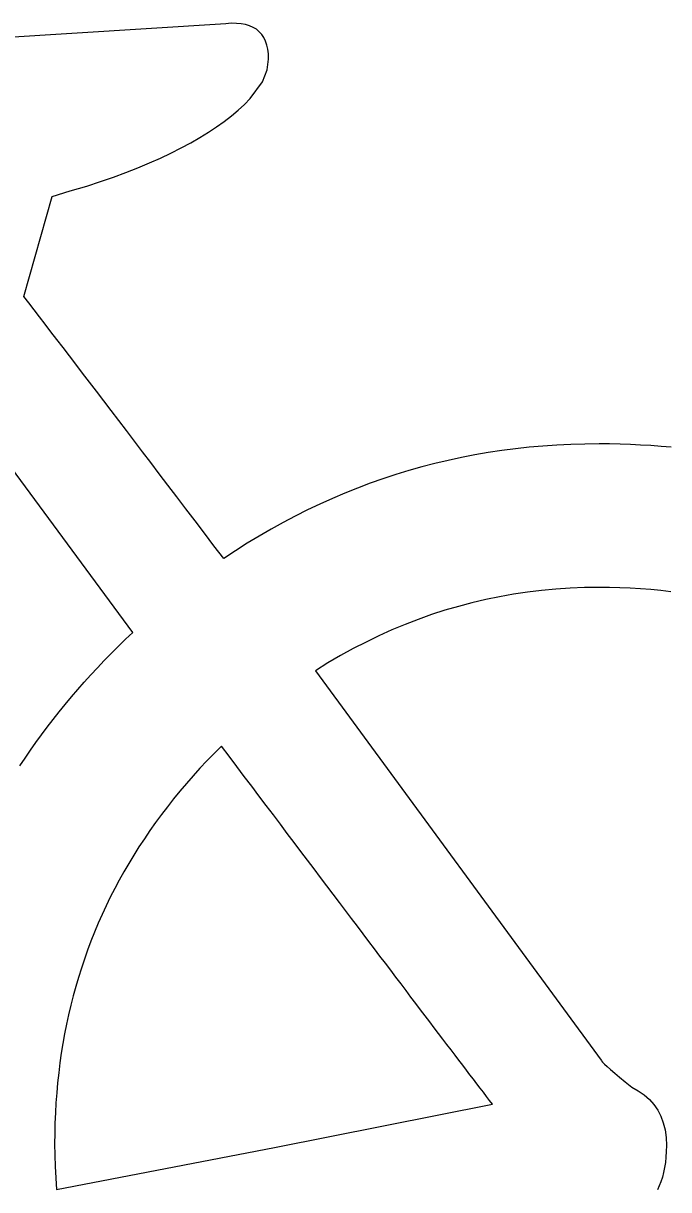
# Model space of a CAD drawing. Extents: x 99958 to 100136, y 99935 to 100013.
# Drawn here: x 100006.2396 to 100006.2764, y 99974.339 to 99974.4056 of the extents above; entities that cross this region are included whole.
import ezdxf

# ---------------------------------------------------------------- set-up
doc = ezdxf.new("R2010")
doc.units = 0
doc.layers.add('TR_SN_ConstructionSigns', color=7, linetype='Continuous')

msp = doc.modelspace()

# ---------------------------------------------------------------- linework, layer by layer
at = {"layer": 'TR_SN_ConstructionSigns'}
for p, q in [((100006.251131, 99974.405529), (100006.221338, 99974.403632)), ((100006.251446, 99974.40555), (100006.251131, 99974.405529)), ((100006.251739, 99974.405548), (100006.251446, 99974.40555)), ((100006.252011, 99974.405525), (100006.251739, 99974.405548)), ((100006.25226, 99974.405479), (100006.252011, 99974.405525)), ((100006.252489, 99974.405411), (100006.25226, 99974.405479)), ((100006.252695, 99974.40532), (100006.252489, 99974.405411)), ((100006.25288, 99974.405208), (100006.252695, 99974.40532)), ((100006.253042, 99974.405073), (100006.25288, 99974.405208)), ((100006.253184, 99974.404916), (100006.253042, 99974.405073)), ((100006.253303, 99974.404738), (100006.253184, 99974.404916)), ((100006.253401, 99974.404536), (100006.253303, 99974.404738)), ((100006.253477, 99974.404313), (100006.253401, 99974.404536)), ((100006.253531, 99974.404068), (100006.253477, 99974.404313)), ((100006.253564, 99974.4038), (100006.253531, 99974.404068)), ((100006.253487, 99974.402887), (100006.253575, 99974.40351)), ((100006.253575, 99974.40351), (100006.253564, 99974.4038)), ((100006.253225, 99974.402204), (100006.253487, 99974.402887)), ((100006.252527, 99974.401254), (100006.253225, 99974.402204)), ((100006.251843, 99974.400593), (100006.252199, 99974.400921)), ((100006.252199, 99974.400921), (100006.252527, 99974.401254)), ((100006.251049, 99974.399952), (100006.251459, 99974.40027)), ((100006.251459, 99974.40027), (100006.251843, 99974.400593)), ((100006.250145, 99974.399331), (100006.25061, 99974.399639)), ((100006.25061, 99974.399639), (100006.251049, 99974.399952)), ((100006.248584, 99974.398436), (100006.249132, 99974.398729)), ((100006.249132, 99974.398729), (100006.249652, 99974.399027)), ((100006.249652, 99974.399027), (100006.250145, 99974.399331)), ((100006.247407, 99974.397864), (100006.248009, 99974.398147)), ((100006.248009, 99974.398147), (100006.248584, 99974.398436)), ((100006.24612, 99974.397311), (100006.246777, 99974.397585)), ((100006.246777, 99974.397585), (100006.247407, 99974.397864)), ((100006.243984, 99974.39652), (100006.244723, 99974.396779)), ((100006.244723, 99974.396779), (100006.245435, 99974.397043)), ((100006.245435, 99974.397043), (100006.24612, 99974.397311)), ((100006.242257, 99974.395999), (100006.243217, 99974.396266)), ((100006.243217, 99974.396266), (100006.243984, 99974.39652)), ((100006.239609, 99974.389971), (100006.241239, 99974.395672)), ((100006.241239, 99974.395672), (100006.242257, 99974.395999)), ((100006.239899, 99974.389595), (100006.239609, 99974.389971)), ((100006.240199, 99974.389205), (100006.239899, 99974.389595)), ((100006.240509, 99974.388801), (100006.240199, 99974.389205)), ((100006.240829, 99974.388384), (100006.240509, 99974.388801)), ((100006.24116, 99974.387953), (100006.240829, 99974.388384)), ((100006.2415, 99974.387508), (100006.24116, 99974.387953)), ((100006.241851, 99974.387049), (100006.2415, 99974.387508)), ((100006.242212, 99974.386577), (100006.241851, 99974.387049)), ((100006.242584, 99974.386092), (100006.242212, 99974.386577)), ((100006.242965, 99974.385592), (100006.242584, 99974.386092)), ((100006.243357, 99974.385079), (100006.242965, 99974.385592)), ((100006.243759, 99974.384552), (100006.243357, 99974.385079)), ((100006.244171, 99974.384011), (100006.243759, 99974.384552)), ((100006.244593, 99974.383457), (100006.244171, 99974.384011)), ((100006.245026, 99974.382889), (100006.244593, 99974.383457)), ((100006.245469, 99974.382308), (100006.245026, 99974.382889)), ((100006.245826, 99974.370796), (100006.237285, 99974.38238)), ((100006.245922, 99974.381712), (100006.245469, 99974.382308)), ((100006.246385, 99974.381103), (100006.245922, 99974.381712)), ((100006.269226, 99974.381427), (100006.268438, 99974.381357)), ((100006.270019, 99974.381481), (100006.269226, 99974.381427)), ((100006.270817, 99974.38152), (100006.270019, 99974.381481)), ((100006.271621, 99974.381543), (100006.270817, 99974.38152)), ((100006.272429, 99974.381551), (100006.271621, 99974.381543)), ((100006.273026, 99974.381547), (100006.272429, 99974.381551)), ((100006.273621, 99974.381535), (100006.273026, 99974.381547)), ((100006.274212, 99974.381515), (100006.273621, 99974.381535)), ((100006.274799, 99974.381487), (100006.274212, 99974.381515)), ((100006.275384, 99974.381451), (100006.274799, 99974.381487)), ((100006.275965, 99974.381407), (100006.275384, 99974.381451)), ((100006.276544, 99974.381355), (100006.275965, 99974.381407)), ((100006.246859, 99974.380481), (100006.246385, 99974.381103)), ((100006.264571, 99974.380773), (100006.263813, 99974.38061)), ((100006.265335, 99974.380921), (100006.264571, 99974.380773)), ((100006.266103, 99974.381053), (100006.265335, 99974.380921)), ((100006.266876, 99974.38117), (100006.266103, 99974.381053)), ((100006.267655, 99974.381271), (100006.266876, 99974.38117)), ((100006.268438, 99974.381357), (100006.267655, 99974.381271)), ((100006.247342, 99974.379844), (100006.246859, 99974.380481)), ((100006.262311, 99974.380236), (100006.261568, 99974.380026)), ((100006.26306, 99974.380431), (100006.262311, 99974.380236)), ((100006.263813, 99974.38061), (100006.26306, 99974.380431)), ((100006.247836, 99974.379194), (100006.247342, 99974.379844)), ((100006.260096, 99974.379559), (100006.259367, 99974.379302)), ((100006.260829, 99974.3798), (100006.260096, 99974.379559)), ((100006.261568, 99974.380026), (100006.260829, 99974.3798)), ((100006.24834, 99974.37853), (100006.247836, 99974.379194)), ((100006.257926, 99974.378742), (100006.257212, 99974.378438)), ((100006.258644, 99974.37903), (100006.257926, 99974.378742)), ((100006.259367, 99974.379302), (100006.258644, 99974.37903)), ((100006.248855, 99974.377853), (100006.24834, 99974.37853)), ((100006.256503, 99974.378119), (100006.2558, 99974.377785)), ((100006.257212, 99974.378438), (100006.256503, 99974.378119)), ((100006.249379, 99974.377162), (100006.248855, 99974.377853)), ((100006.255101, 99974.377435), (100006.254408, 99974.377069)), ((100006.2558, 99974.377785), (100006.255101, 99974.377435)), ((100006.249914, 99974.376457), (100006.249379, 99974.377162)), ((100006.254408, 99974.377069), (100006.253719, 99974.376687)), ((100006.250459, 99974.375739), (100006.249914, 99974.376457)), ((100006.253035, 99974.376291), (100006.252357, 99974.375878)), ((100006.253719, 99974.376687), (100006.253035, 99974.376291)), ((100006.251014, 99974.375007), (100006.250459, 99974.375739)), ((100006.251683, 99974.37545), (100006.251014, 99974.375007)), ((100006.252357, 99974.375878), (100006.251683, 99974.37545)), ((100006.266747, 99974.372831), (100006.265959, 99974.372669)), ((100006.26754, 99974.372971), (100006.266747, 99974.372831)), ((100006.268339, 99974.37309), (100006.26754, 99974.372971)), ((100006.269144, 99974.373187), (100006.268339, 99974.37309)), ((100006.269954, 99974.373262), (100006.269144, 99974.373187)), ((100006.270771, 99974.373316), (100006.269954, 99974.373262)), ((100006.271593, 99974.373348), (100006.270771, 99974.373316)), ((100006.272421, 99974.373359), (100006.271593, 99974.373348)), ((100006.27302, 99974.373354), (100006.272421, 99974.373359)), ((100006.273614, 99974.373339), (100006.27302, 99974.373354)), ((100006.274204, 99974.373314), (100006.273614, 99974.373339)), ((100006.274791, 99974.373278), (100006.274204, 99974.373314)), ((100006.275373, 99974.373233), (100006.274791, 99974.373278)), ((100006.275951, 99974.373177), (100006.275373, 99974.373233)), ((100006.276525, 99974.373112), (100006.275951, 99974.373177)), ((100006.264402, 99974.372281), (100006.263632, 99974.372055)), ((100006.265178, 99974.372486), (100006.264402, 99974.372281)), ((100006.265959, 99974.372669), (100006.265178, 99974.372486)), ((100006.262109, 99974.371537), (100006.261357, 99974.371246)), ((100006.262868, 99974.371807), (100006.262109, 99974.371537)), ((100006.263632, 99974.372055), (100006.262868, 99974.371807)), ((100006.245409, 99974.370399), (100006.245826, 99974.370796)), ((100006.26061, 99974.370934), (100006.259869, 99974.3706)), ((100006.261357, 99974.371246), (100006.26061, 99974.370934)), ((100006.244999, 99974.369998), (100006.245409, 99974.370399)), ((100006.259134, 99974.370244), (100006.258404, 99974.369867)), ((100006.259869, 99974.3706), (100006.259134, 99974.370244)), ((100006.2442, 99974.369188), (100006.244596, 99974.369595)), ((100006.244596, 99974.369595), (100006.244999, 99974.369998)), ((100006.257681, 99974.369468), (100006.256963, 99974.369048)), ((100006.258404, 99974.369867), (100006.257681, 99974.369468)), ((100006.243429, 99974.368366), (100006.243811, 99974.368778)), ((100006.243811, 99974.368778), (100006.2442, 99974.369188)), ((100006.256963, 99974.369048), (100006.256251, 99974.368606)), ((100006.243055, 99974.36795), (100006.243429, 99974.368366)), ((100006.256251, 99974.368606), (100006.272544, 99974.346384)), ((100006.242326, 99974.36711), (100006.242687, 99974.367531)), ((100006.242687, 99974.367531), (100006.243055, 99974.36795)), ((100006.241972, 99974.366685), (100006.242326, 99974.36711)), ((100006.241285, 99974.365826), (100006.241625, 99974.366257)), ((100006.241625, 99974.366257), (100006.241972, 99974.366685)), ((100006.240952, 99974.365392), (100006.241285, 99974.365826)), ((100006.240307, 99974.364515), (100006.240626, 99974.364955)), ((100006.240626, 99974.364955), (100006.240952, 99974.365392)), ((100006.239995, 99974.364072), (100006.240307, 99974.364515)), ((100006.250886, 99974.364306), (100006.250467, 99974.363887)), ((100006.251325, 99974.363723), (100006.250886, 99974.364306)), ((100006.239393, 99974.363177), (100006.239691, 99974.363626)), ((100006.239691, 99974.363626), (100006.239995, 99974.364072)), ((100006.250059, 99974.363464), (100006.249659, 99974.363037)), ((100006.250467, 99974.363887), (100006.250059, 99974.363464)), ((100006.251759, 99974.363147), (100006.251325, 99974.363723)), ((100006.249659, 99974.363037), (100006.24927, 99974.362607)), ((100006.252188, 99974.362578), (100006.251759, 99974.363147)), ((100006.248889, 99974.362172), (100006.248518, 99974.361734)), ((100006.24927, 99974.362607), (100006.248889, 99974.362172)), ((100006.252611, 99974.362017), (100006.252188, 99974.362578)), ((100006.248518, 99974.361734), (100006.248156, 99974.361291)), ((100006.253028, 99974.361462), (100006.252611, 99974.362017)), ((100006.253441, 99974.360916), (100006.253028, 99974.361462)), ((100006.247804, 99974.360845), (100006.247461, 99974.360395)), ((100006.248156, 99974.361291), (100006.247804, 99974.360845)), ((100006.253847, 99974.360376), (100006.253441, 99974.360916)), ((100006.247461, 99974.360395), (100006.247127, 99974.359941)), ((100006.254249, 99974.359844), (100006.253847, 99974.360376)), ((100006.246803, 99974.359483), (100006.246489, 99974.359022)), ((100006.247127, 99974.359941), (100006.246803, 99974.359483)), ((100006.254645, 99974.359319), (100006.254249, 99974.359844)), ((100006.246489, 99974.359022), (100006.246183, 99974.358556)), ((100006.255035, 99974.358801), (100006.254645, 99974.359319)), ((100006.25542, 99974.358291), (100006.255035, 99974.358801)), ((100006.246183, 99974.358556), (100006.245887, 99974.358087)), ((100006.255799, 99974.357788), (100006.25542, 99974.358291)), ((100006.245601, 99974.357614), (100006.245324, 99974.357137)), ((100006.245887, 99974.358087), (100006.245601, 99974.357614)), ((100006.256173, 99974.357293), (100006.255799, 99974.357788)), ((100006.245324, 99974.357137), (100006.245056, 99974.356655)), ((100006.256542, 99974.356804), (100006.256173, 99974.357293)), ((100006.256905, 99974.356323), (100006.256542, 99974.356804)), ((100006.244797, 99974.356171), (100006.244548, 99974.355682)), ((100006.245056, 99974.356655), (100006.244797, 99974.356171)), ((100006.257263, 99974.35585), (100006.256905, 99974.356323)), ((100006.244548, 99974.355682), (100006.244309, 99974.355189)), ((100006.257615, 99974.355383), (100006.257263, 99974.35585)), ((100006.244309, 99974.355189), (100006.244079, 99974.354693)), ((100006.257962, 99974.354924), (100006.257615, 99974.355383)), ((100006.258303, 99974.354472), (100006.257962, 99974.354924)), ((100006.243858, 99974.354192), (100006.243647, 99974.353688)), ((100006.244079, 99974.354693), (100006.243858, 99974.354192)), ((100006.258639, 99974.354028), (100006.258303, 99974.354472)), ((100006.243647, 99974.353688), (100006.243445, 99974.35318)), ((100006.258969, 99974.353591), (100006.258639, 99974.354028)), ((100006.259294, 99974.353161), (100006.258969, 99974.353591)), ((100006.243445, 99974.35318), (100006.243252, 99974.352668)), ((100006.259614, 99974.352738), (100006.259294, 99974.353161)), ((100006.243069, 99974.352152), (100006.242895, 99974.351632)), ((100006.243252, 99974.352668), (100006.243069, 99974.352152)), ((100006.259928, 99974.352323), (100006.259614, 99974.352738)), ((100006.260237, 99974.351915), (100006.259928, 99974.352323)), ((100006.242895, 99974.351632), (100006.242731, 99974.351109)), ((100006.26054, 99974.351514), (100006.260237, 99974.351915)), ((100006.260837, 99974.351121), (100006.26054, 99974.351514)), ((100006.242731, 99974.351109), (100006.242576, 99974.350581)), ((100006.26113, 99974.350735), (100006.260837, 99974.351121)), ((100006.242576, 99974.350581), (100006.24243, 99974.35005)), ((100006.261416, 99974.350356), (100006.26113, 99974.350735)), ((100006.261698, 99974.349985), (100006.261416, 99974.350356)), ((100006.242294, 99974.349515), (100006.242167, 99974.348976)), ((100006.24243, 99974.35005), (100006.242294, 99974.349515)), ((100006.261974, 99974.349621), (100006.261698, 99974.349985)), ((100006.262244, 99974.349264), (100006.261974, 99974.349621)), ((100006.242167, 99974.348976), (100006.242049, 99974.348433)), ((100006.262509, 99974.348914), (100006.262244, 99974.349264)), ((100006.262769, 99974.348572), (100006.262509, 99974.348914)), ((100006.242049, 99974.348433), (100006.241941, 99974.347886)), ((100006.263023, 99974.348237), (100006.262769, 99974.348572)), ((100006.263271, 99974.34791), (100006.263023, 99974.348237)), ((100006.241941, 99974.347886), (100006.241843, 99974.347335)), ((100006.263515, 99974.347589), (100006.263271, 99974.34791)), ((100006.263752, 99974.347276), (100006.263515, 99974.347589)), ((100006.241843, 99974.347335), (100006.241753, 99974.346781)), ((100006.263985, 99974.346971), (100006.263752, 99974.347276)), ((100006.264211, 99974.346672), (100006.263985, 99974.346971)), ((100006.241674, 99974.346222), (100006.241603, 99974.34566)), ((100006.241753, 99974.346781), (100006.241674, 99974.346222)), ((100006.264433, 99974.346381), (100006.264211, 99974.346672)), ((100006.264649, 99974.346098), (100006.264433, 99974.346381)), ((100006.272544, 99974.346384), (100006.272566, 99974.346341)), ((100006.272566, 99974.346341), (100006.272631, 99974.346266)), ((100006.272631, 99974.346266), (100006.272738, 99974.346159)), ((100006.272738, 99974.346159), (100006.272889, 99974.346019)), ((100006.241603, 99974.34566), (100006.241542, 99974.345094)), ((100006.264859, 99974.345821), (100006.264649, 99974.346098)), ((100006.265064, 99974.345552), (100006.264859, 99974.345821)), ((100006.265264, 99974.34529), (100006.265064, 99974.345552)), ((100006.272889, 99974.346019), (100006.273083, 99974.345848)), ((100006.273083, 99974.345848), (100006.27332, 99974.345644)), ((100006.27332, 99974.345644), (100006.2736, 99974.345407)), ((100006.241542, 99974.345094), (100006.24149, 99974.344523)), ((100006.265458, 99974.345036), (100006.265264, 99974.34529)), ((100006.265646, 99974.344789), (100006.265458, 99974.345036)), ((100006.26583, 99974.344549), (100006.265646, 99974.344789)), ((100006.2736, 99974.345407), (100006.273924, 99974.345139)), ((100006.273924, 99974.345139), (100006.27429, 99974.344838)), ((100006.27429, 99974.344838), (100006.274666, 99974.344634)), ((100006.24149, 99974.344523), (100006.241448, 99974.34395)), ((100006.266007, 99974.344316), (100006.26583, 99974.344549)), ((100006.26618, 99974.344091), (100006.266007, 99974.344316)), ((100006.274666, 99974.344634), (100006.275002, 99974.344401)), ((100006.275002, 99974.344401), (100006.275299, 99974.344139)), ((100006.275299, 99974.344139), (100006.275556, 99974.343849)), ((100006.241448, 99974.34395), (100006.241415, 99974.343372)), ((100006.25391, 99974.341408), (100006.266347, 99974.343873)), ((100006.266347, 99974.343873), (100006.26618, 99974.344091)), ((100006.275556, 99974.343849), (100006.275774, 99974.343531)), ((100006.275774, 99974.343531), (100006.275952, 99974.343184)), ((100006.241392, 99974.34279), (100006.241378, 99974.342204)), ((100006.241415, 99974.343372), (100006.241392, 99974.34279)), ((100006.275952, 99974.343184), (100006.27609, 99974.342808)), ((100006.27609, 99974.342808), (100006.276189, 99974.342404)), ((100006.241378, 99974.342204), (100006.241373, 99974.341615)), ((100006.276189, 99974.342404), (100006.276249, 99974.341972)), ((100006.241373, 99974.341615), (100006.241398, 99974.340308)), ((100006.276249, 99974.341972), (100006.276268, 99974.341511)), ((100006.276268, 99974.341511), (100006.276262, 99974.341175)), ((100006.241474, 99974.339002), (100006.25391, 99974.341408)), ((100006.276243, 99974.340854), (100006.276212, 99974.340546)), ((100006.276262, 99974.341175), (100006.276243, 99974.340854)), ((100006.241398, 99974.340308), (100006.241474, 99974.339002)), ((100006.276167, 99974.340251), (100006.27611, 99974.339971)), ((100006.276212, 99974.340546), (100006.276167, 99974.340251)), ((100006.276041, 99974.339704), (100006.275958, 99974.33945)), ((100006.27611, 99974.339971), (100006.276041, 99974.339704)), ((100006.275863, 99974.339211), (100006.275756, 99974.338985)), ((100006.275958, 99974.33945), (100006.275863, 99974.339211))]:
    msp.add_line(p, q, dxfattribs=at)

doc.saveas('drawing.dxf')
